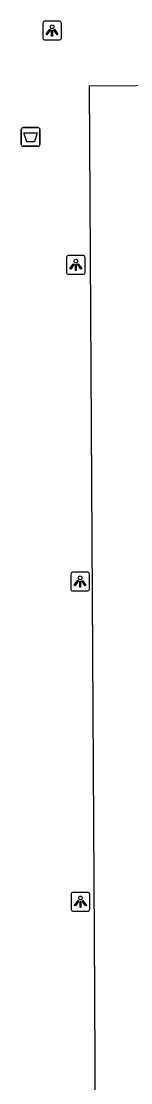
# Model space of a CAD drawing. Extents: x 160732 to 162105, y 387428 to 388479.
# Drawn here: x 161930.9 to 161936.7, y 388151.6 to 388208.2 of the extents above; entities that cross this region are included whole.
import ezdxf

# ---------------------------------------------------------------- set-up
doc = ezdxf.new("R2010")
doc.units = 0
for name, color, linetype in [('IMGEO_Afvalbak', 7, 'Continuous'), ('IMGEO_Lichtpunt', 7, 'Continuous'), ('IMGEO_Rijbaan_lokaal_open', 7, 'Continuous')]:
    doc.layers.add(name, color=color, linetype=linetype)

msp = doc.modelspace()

# ---------------------------------------------------------------- linework, layer by layer
at = {"layer": 'IMGEO_Afvalbak'}
for p, q in [((161930.884, 388201.658), (161930.884, 388202.458)), ((161930.884, 388202.458), (161930.884, 388201.658)), ((161930.984, 388202.558), (161931.774, 388202.558)), ((161931.774, 388202.558), (161930.984, 388202.558)), ((161931.874, 388202.458), (161931.874, 388201.658)), ((161931.874, 388201.658), (161931.874, 388202.458)), ((161931.774, 388201.558), (161930.984, 388201.558)), ((161930.984, 388201.558), (161931.774, 388201.558))]:
    msp.add_line(p, q, dxfattribs=at)
msp.add_lwpolyline([(161931.027, 388202.272), (161931.731, 388202.272), (161931.582, 388201.802), (161931.176, 388201.802), (161931.027, 388202.272)], dxfattribs=at)
for centre, start, end in [((161930.984, 388202.458), 90, 180), ((161930.984, 388202.458), 90, 180), ((161931.774, 388202.458), 0, 90), ((161931.774, 388202.458), 360, 90), ((161930.984, 388201.658), 180, 270), ((161930.984, 388201.658), 180, 270), ((161931.774, 388201.658), 270, 0), ((161931.774, 388201.658), 270, 0)]:
    msp.add_arc(centre, 0.1, start, end, dxfattribs=at)
at = {"layer": 'IMGEO_Lichtpunt'}
for p, q in [((161932.025, 388208.135), (161932.025, 388207.328)), ((161932.025, 388208.135), (161932.025, 388207.328)), ((161932.927, 388208.23), (161932.119, 388208.23)), ((161932.927, 388208.23), (161932.119, 388208.23)), ((161933.021, 388207.328), (161933.021, 388208.135)), ((161933.021, 388207.328), (161933.021, 388208.135)), ((161932.119, 388207.234), (161932.927, 388207.234)), ((161932.119, 388207.234), (161932.927, 388207.234)), ((161933.29, 388195.63), (161933.29, 388194.823)), ((161933.29, 388195.63), (161933.29, 388194.823)), ((161934.192, 388195.725), (161933.384, 388195.725)), ((161934.192, 388195.725), (161933.384, 388195.725)), ((161934.286, 388194.823), (161934.286, 388195.63)), ((161934.286, 388194.823), (161934.286, 388195.63)), ((161933.384, 388194.729), (161934.192, 388194.729)), ((161933.384, 388194.729), (161934.192, 388194.729)), ((161933.52, 388178.736), (161933.52, 388177.929)), ((161933.52, 388178.736), (161933.52, 388177.929)), ((161934.422, 388178.831), (161933.614, 388178.831)), ((161934.422, 388178.831), (161933.614, 388178.831)), ((161934.516, 388177.929), (161934.516, 388178.736)), ((161934.516, 388177.929), (161934.516, 388178.736)), ((161933.614, 388177.835), (161934.422, 388177.835)), ((161933.614, 388177.835), (161934.422, 388177.835)), ((161933.539, 388161.653), (161933.539, 388160.846)), ((161933.539, 388161.653), (161933.539, 388160.846)), ((161934.441, 388161.748), (161933.633, 388161.748)), ((161934.441, 388161.748), (161933.633, 388161.748)), ((161934.535, 388160.846), (161934.535, 388161.653)), ((161934.535, 388160.846), (161934.535, 388161.653)), ((161933.633, 388160.752), (161934.441, 388160.752)), ((161933.633, 388160.752), (161934.441, 388160.752))]:
    msp.add_line(p, q, dxfattribs=at)
for points in [[(161932.399, 388207.799), (161932.438, 388207.771), (161932.25, 388207.509), (161932.212, 388207.536), (161932.399, 388207.799)], [(161932.501, 388207.751), (161932.548, 388207.751), (161932.548, 388207.429), (161932.501, 388207.429), (161932.501, 388207.751)], [(161932.611, 388207.771), (161932.649, 388207.798), (161932.836, 388207.536), (161932.797, 388207.508), (161932.611, 388207.771)], [(161933.664, 388195.294), (161933.703, 388195.266), (161933.515, 388195.004), (161933.477, 388195.031), (161933.664, 388195.294)], [(161933.766, 388195.246), (161933.813, 388195.246), (161933.813, 388194.924), (161933.766, 388194.924), (161933.766, 388195.246)], [(161933.876, 388195.266), (161933.914, 388195.293), (161934.101, 388195.031), (161934.062, 388195.003), (161933.876, 388195.266)], [(161933.894, 388178.4), (161933.933, 388178.372), (161933.745, 388178.11), (161933.707, 388178.137), (161933.894, 388178.4)], [(161933.996, 388178.352), (161934.043, 388178.352), (161934.043, 388178.03), (161933.996, 388178.03), (161933.996, 388178.352)], [(161934.106, 388178.372), (161934.144, 388178.399), (161934.331, 388178.137), (161934.292, 388178.109), (161934.106, 388178.372)], [(161933.913, 388161.317), (161933.952, 388161.289), (161933.764, 388161.027), (161933.726, 388161.054), (161933.913, 388161.317)], [(161934.015, 388161.269), (161934.062, 388161.269), (161934.062, 388160.947), (161934.015, 388160.947), (161934.015, 388161.269)], [(161934.125, 388161.289), (161934.163, 388161.316), (161934.35, 388161.054), (161934.311, 388161.026), (161934.125, 388161.289)]]:
    msp.add_lwpolyline(points, dxfattribs=at)
for centre in [(161932.524, 388207.933), (161933.789, 388195.428), (161934.019, 388178.534), (161934.038, 388161.451)]:
    msp.add_circle(centre, 0.0994, dxfattribs=at)
for centre, start, end in [((161932.119, 388208.135), 90, 180), ((161932.119, 388208.135), 90, 180), ((161932.927, 388208.135), 0, 90), ((161932.927, 388208.135), 0, 90), ((161932.119, 388207.328), 180, 270), ((161932.119, 388207.328), 180, 270), ((161932.927, 388207.328), 270, 0), ((161932.927, 388207.328), 270, 360), ((161933.384, 388195.63), 90, 180), ((161933.384, 388195.63), 90, 180), ((161934.192, 388195.63), 0, 90), ((161934.192, 388195.63), 0, 90), ((161933.384, 388194.823), 180, 270), ((161933.384, 388194.823), 180, 270), ((161934.192, 388194.823), 270, 0), ((161934.192, 388194.823), 270, 360), ((161933.614, 388178.736), 90, 180), ((161933.614, 388178.736), 90, 180), ((161934.422, 388178.736), 0, 90), ((161934.422, 388178.736), 0, 90), ((161933.614, 388177.929), 180, 270), ((161933.614, 388177.929), 180, 270), ((161934.422, 388177.929), 270, 0), ((161934.422, 388177.929), 270, 360), ((161933.633, 388161.653), 90, 180), ((161933.633, 388161.653), 90, 180), ((161934.441, 388161.653), 0, 90), ((161934.441, 388161.653), 0, 90), ((161933.633, 388160.846), 180, 270), ((161933.633, 388160.846), 180, 270), ((161934.441, 388160.846), 270, 0), ((161934.441, 388160.846), 270, 360)]:
    msp.add_arc(centre, 0.0946, start, end, dxfattribs=at)
at = {"layer": 'IMGEO_Rijbaan_lokaal_open'}
msp.add_lwpolyline([(161934.964, 388114.556), (161934.972, 388118.037), (161934.802, 388156.317), (161934.513, 388204.776), (161939.484, 388204.812)], dxfattribs=at)

doc.saveas('drawing.dxf')
